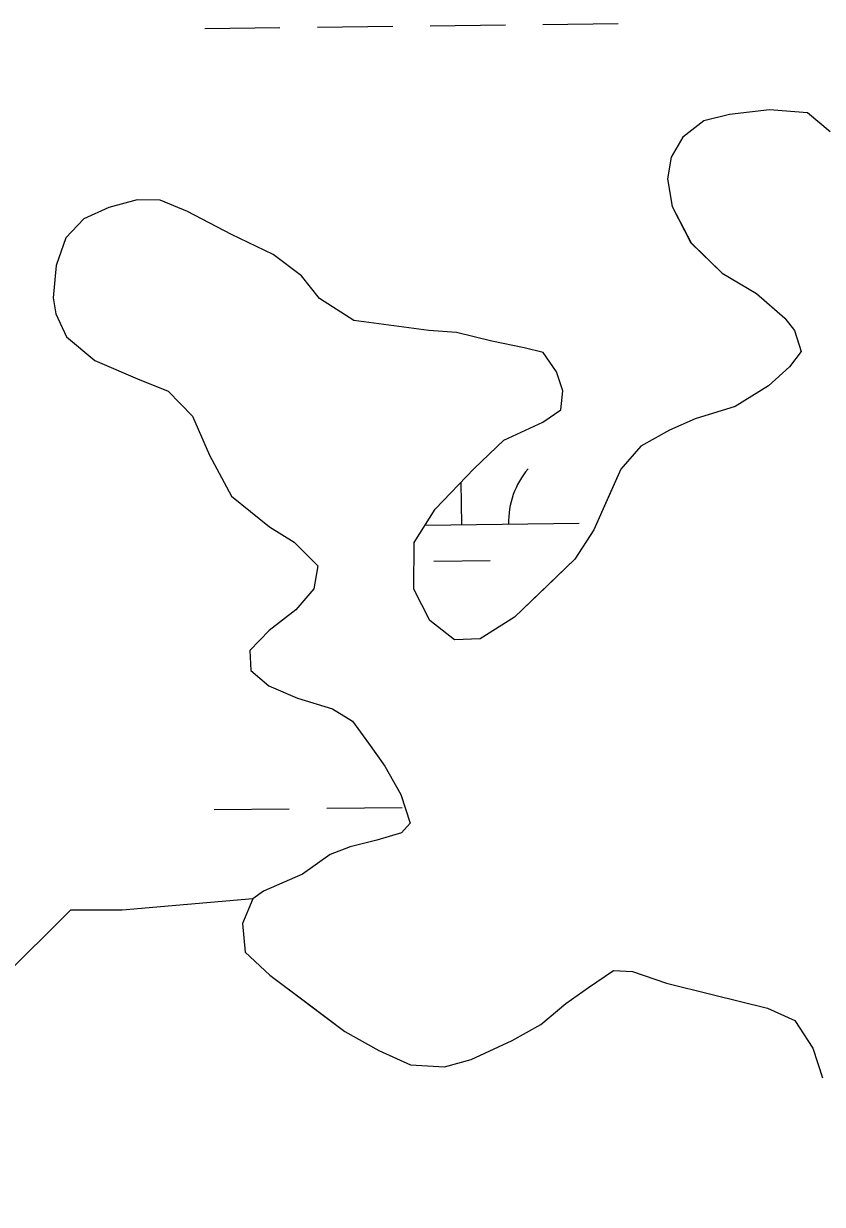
# Model space of a CAD drawing. Extents: x 3694830 to 3732949, y 415201 to 440970.
# Drawn here: x 3724685 to 3725025, y 429561 to 430064 of the extents above; entities that cross this region are included whole.
import ezdxf

# ---------------------------------------------------------------- set-up
doc = ezdxf.new("R2010")
doc.units = 0
doc.layers.add('V-TOPO-SHOR', color=7, linetype='Continuous')
doc.layers.add('V-WETL-SWMP', color=7, linetype='Continuous')

msp = doc.modelspace()

# ---------------------------------------------------------------- linework, layer by layer
at = {"layer": 'V-TOPO-SHOR'}
for points in [[(3725028.71, 430017.61), (3725019.01, 430025.74), (3725002.8, 430027.02), (3724985.77, 430025.05), (3724974.82, 430022.24), (3724965.88, 430015.39), (3724960.99, 430006.89), (3724959.33, 429997.58), (3724961.32, 429985.81), (3724969.38, 429970.39), (3724982.71, 429957.37), (3724997.27, 429948.81), (3725009.39, 429938.23), (3725013.43, 429932.95), (3725016.23, 429924.02), (3725011.35, 429917.55), (3725002.41, 429909.48), (3724988.19, 429900.61), (3724971.15, 429895.4), (3724960.19, 429890.57), (3724948.01, 429883.72), (3724939.46, 429874.02), (3724934.15, 429861.88), (3724928.03, 429848.12), (3724919.88, 429835.58), (3724907.68, 429823.87), (3724894.26, 429810.95), (3724879.64, 429801.67)], [(3724879.64, 429801.67), (3724868.69, 429801.3), (3724858.18, 429809.45), (3724851.34, 429822.85), (3724851.41, 429842.71), (3724860.37, 429856.86), (3724877.04, 429874.23), (3724889.65, 429886.35), (3724906.29, 429893.99), (3724914.01, 429899.24), (3724914.85, 429907.34), (3724912.04, 429915.46), (3724906.4, 429923.58), (3724898.29, 429925.64), (3724884.52, 429928.52), (3724869.54, 429932.22), (3724857.79, 429933.07), (3724825.78, 429937.23), (3724811.23, 429946.6), (3724803.56, 429956.35), (3724791.43, 429965.31), (3724773.62, 429973.88), (3724755.01, 429983.67), (3724743.27, 429988.57), (3724733.55, 429988.61), (3724721.38, 429985.41), (3724710.82, 429980.58), (3724703.09, 429972.5), (3724699, 429960.76), (3724697.74, 429946.98), (3724698.93, 429940.09), (3724703.36, 429930.35), (3724715.48, 429920.17), (3724733.7, 429912.41), (3724746.65, 429907.1), (3724757.15, 429896.52), (3724764.39, 429879.88), (3724773.65, 429862.42), (3724789.82, 429849.4), (3724800.34, 429842.88), (3724810.44, 429832.71), (3724808.78, 429822.99), (3724801.05, 429814.1), (3724789.67, 429805.22), (3724781.54, 429796.74), (3724781.91, 429788.22), (3724789.59, 429781.71), (3724801.73, 429776.4), (3724816.71, 429771.89), (3724825.21, 429766.6), (3724832.07, 429757.25), (3724838.93, 429747.5), (3724845.77, 429735.32), (3724849.79, 429723.15), (3724846.13, 429719.1), (3724835.58, 429715.9), (3724824.22, 429713.1), (3724815.7, 429709.88), (3724803.91, 429701.41), (3724787.27, 429694.17), (3724782.8, 429690.94), (3724778.31, 429680.42), (3724779.48, 429668.26), (3724789.99, 429658.5), (3724805.76, 429646.69), (3724821.93, 429634.48), (3724836.49, 429626.32), (3724849.85, 429620.2), (3724864.43, 429619.34), (3724875.79, 429622.54), (3724893.25, 429630.59), (3724905.43, 429637.44), (3724916, 429646.32), (3724925.75, 429653.17), (3724936.31, 429660.43), (3724944.42, 429660), (3724958.99, 429655.09), (3724978.43, 429650.16), (3725001.92, 429644.41), (3725013.66, 429639.1), (3725021.31, 429627.32), (3725025.33, 429614.74)], [(3724782.8, 429690.94), (3724727.17, 429686.17), (3724705.06, 429686.17), (3724675.59, 429656.7), (3724638.74, 429649.33), (3724579.79, 429656.7), (3724557.69, 429664.07), (3724550.32, 429664.07), (3724528.21, 429678.8), (3724528.21, 429678.8), (3724484, 429678.8), (3724469.26, 429649.33), (3724439.78, 429516.69), (3724439.78, 429494.58), (3724454.52, 429479.84), (3724469.26, 429472.47), (3724469.26, 429420.89), (3724373.46, 429199.83), (3724233.46, 428728.22)]]:
    msp.add_lwpolyline(points, dxfattribs=at)
at = {"layer": 'V-WETL-SWMP'}
for p, q in [((3724762.33, 430061.61), (3724794.33, 430061.99)), ((3724810.33, 430062.18), (3724842.33, 430062.57)), ((3724858.33, 430062.76), (3724890.33, 430063.14)), ((3724906.32, 430063.33), (3724938.32, 430063.71)), ((3724985.77, 430025.05), (3724974.82, 430022.25)), ((3725002.8, 430027.02), (3724985.77, 430025.05)), ((3725019.01, 430025.74), (3725002.8, 430027.02)), ((3725028.71, 430017.61), (3725019.01, 430025.74)), ((3724974.82, 430022.25), (3724965.88, 430015.39)), ((3724965.88, 430015.39), (3724960.99, 430006.89)), ((3724960.99, 430006.89), (3724959.33, 429997.57)), ((3724959.33, 429997.57), (3724961.32, 429985.81)), ((3724721.38, 429985.41), (3724710.82, 429980.58)), ((3724733.55, 429988.61), (3724721.38, 429985.41)), ((3724743.27, 429988.57), (3724733.55, 429988.61)), ((3724755.01, 429983.67), (3724743.27, 429988.57)), ((3724961.32, 429985.81), (3724969.37, 429970.38)), ((3724710.82, 429980.58), (3724703.09, 429972.5)), ((3724773.62, 429973.88), (3724755.01, 429983.67)), ((3724703.09, 429972.5), (3724699, 429960.76)), ((3724791.43, 429965.31), (3724773.62, 429973.88)), ((3724969.37, 429970.38), (3724982.71, 429957.37)), ((3724803.56, 429956.35), (3724791.43, 429965.31)), ((3724699, 429960.76), (3724697.74, 429946.98)), ((3724811.22, 429946.6), (3724803.56, 429956.35)), ((3724982.71, 429957.37), (3724997.27, 429948.81)), ((3724697.74, 429946.98), (3724698.93, 429940.09)), ((3724825.78, 429937.23), (3724811.22, 429946.6)), ((3724997.27, 429948.81), (3725009.39, 429938.23)), ((3724698.93, 429940.09), (3724703.36, 429930.34)), ((3724857.79, 429933.07), (3724825.78, 429937.23)), ((3725009.39, 429938.23), (3725013.43, 429932.95)), ((3724703.36, 429930.34), (3724715.48, 429920.17)), ((3724869.54, 429932.22), (3724857.79, 429933.07)), ((3724884.52, 429928.52), (3724869.54, 429932.22)), ((3725013.43, 429932.95), (3725016.23, 429924.02)), ((3724898.29, 429925.63), (3724884.52, 429928.52)), ((3724906.39, 429923.58), (3724898.29, 429925.63)), ((3724715.48, 429920.17), (3724733.7, 429912.41)), ((3724912.04, 429915.46), (3724906.39, 429923.58)), ((3725016.23, 429924.02), (3725011.35, 429917.55)), ((3724914.85, 429907.34), (3724912.04, 429915.46)), ((3725011.35, 429917.55), (3725002.4, 429909.48)), ((3724733.7, 429912.41), (3724746.65, 429907.1)), ((3725002.4, 429909.48), (3724988.19, 429900.61)), ((3724746.65, 429907.1), (3724757.15, 429896.52)), ((3724914.01, 429899.24), (3724914.85, 429907.34)), ((3724906.29, 429893.99), (3724914.01, 429899.24)), ((3724988.19, 429900.61), (3724971.15, 429895.4)), ((3724757.15, 429896.52), (3724764.39, 429879.88)), ((3724889.65, 429886.35), (3724906.29, 429893.99)), ((3724971.15, 429895.4), (3724960.19, 429890.57)), ((3724960.19, 429890.57), (3724948.01, 429883.72)), ((3724877.05, 429874.23), (3724889.65, 429886.35)), ((3724764.39, 429879.88), (3724773.65, 429862.42)), ((3724948.01, 429883.72), (3724939.46, 429874.02)), ((3724860.37, 429856.86), (3724877.05, 429874.23)), ((3724939.46, 429874.02), (3724928.03, 429848.12)), ((3724871.71, 429850.3), (3724871.49, 429868.45)), ((3724773.65, 429862.42), (3724789.82, 429849.4)), ((3724851.41, 429842.7), (3724860.37, 429856.86)), ((3724789.82, 429849.4), (3724800.34, 429842.88)), ((3724856.1, 429850.11), (3724921.7, 429850.89)), ((3724928.03, 429848.12), (3724919.88, 429835.58)), ((3724800.34, 429842.88), (3724810.44, 429832.71)), ((3724851.34, 429822.84), (3724851.41, 429842.7)), ((3724859.89, 429834.72), (3724883.89, 429835.01)), ((3724919.88, 429835.58), (3724894.26, 429810.95)), ((3724810.44, 429832.71), (3724808.78, 429822.99)), ((3724808.78, 429822.99), (3724801.05, 429814.1)), ((3724858.18, 429809.45), (3724851.34, 429822.84)), ((3724801.05, 429814.1), (3724789.67, 429805.22)), ((3724868.69, 429801.3), (3724858.18, 429809.45)), ((3724894.26, 429810.95), (3724879.64, 429801.67)), ((3724789.67, 429805.22), (3724781.54, 429796.73)), ((3724879.64, 429801.67), (3724868.69, 429801.3)), ((3724781.54, 429796.73), (3724781.91, 429788.22)), ((3724781.91, 429788.22), (3724789.59, 429781.71)), ((3724789.59, 429781.71), (3724801.73, 429776.4)), ((3724801.73, 429776.4), (3724816.72, 429771.89)), ((3724816.72, 429771.89), (3724825.21, 429766.59)), ((3724825.21, 429766.59), (3724832.07, 429757.25)), ((3724832.07, 429757.25), (3724838.93, 429747.5)), ((3724838.93, 429747.5), (3724845.77, 429735.32)), ((3724845.77, 429735.32), (3724849.79, 429723.14)), ((3724766.3, 429728.96), (3724798.3, 429729.34)), ((3724814.3, 429729.53), (3724846.3, 429729.91)), ((3724849.79, 429723.14), (3724846.13, 429719.1)), ((3724846.13, 429719.1), (3724835.58, 429715.9)), ((3724824.22, 429713.1), (3724815.7, 429709.88)), ((3724835.58, 429715.9), (3724824.22, 429713.1)), ((3724815.7, 429709.88), (3724803.91, 429701.41)), ((3724803.91, 429701.41), (3724787.27, 429694.17)), ((3724787.27, 429694.17), (3724782.8, 429690.94)), ((3724782.8, 429690.94), (3724778.31, 429680.42)), ((3724778.31, 429680.42), (3724779.48, 429668.26)), ((3724779.48, 429668.26), (3724789.99, 429658.5)), ((3724789.99, 429658.5), (3724821.93, 429634.48)), ((3724925.75, 429653.18), (3724936.31, 429660.44)), ((3724936.31, 429660.44), (3724944.42, 429660)), ((3724944.42, 429660), (3724958.99, 429655.09)), ((3724916, 429646.32), (3724925.75, 429653.18)), ((3724958.99, 429655.09), (3724978.43, 429650.16)), ((3724978.43, 429650.16), (3725001.92, 429644.41)), ((3724905.43, 429637.44), (3724916, 429646.32)), ((3725001.92, 429644.41), (3725013.65, 429639.1)), ((3724893.25, 429630.59), (3724905.43, 429637.44)), ((3725013.65, 429639.1), (3725021.31, 429627.32)), ((3724821.93, 429634.48), (3724836.49, 429626.32)), ((3724875.79, 429622.54), (3724893.25, 429630.59)), ((3724836.49, 429626.32), (3724849.85, 429620.2)), ((3724864.43, 429619.34), (3724875.79, 429622.54)), ((3725021.31, 429627.32), (3725025.33, 429614.74)), ((3724849.85, 429620.2), (3724864.43, 429619.34))]:
    msp.add_line(p, q, dxfattribs=at)
msp.add_arc((3724926.94, 429851.43), 35.25, 139.9115, 181.4552, dxfattribs=at)

doc.saveas('drawing.dxf')
